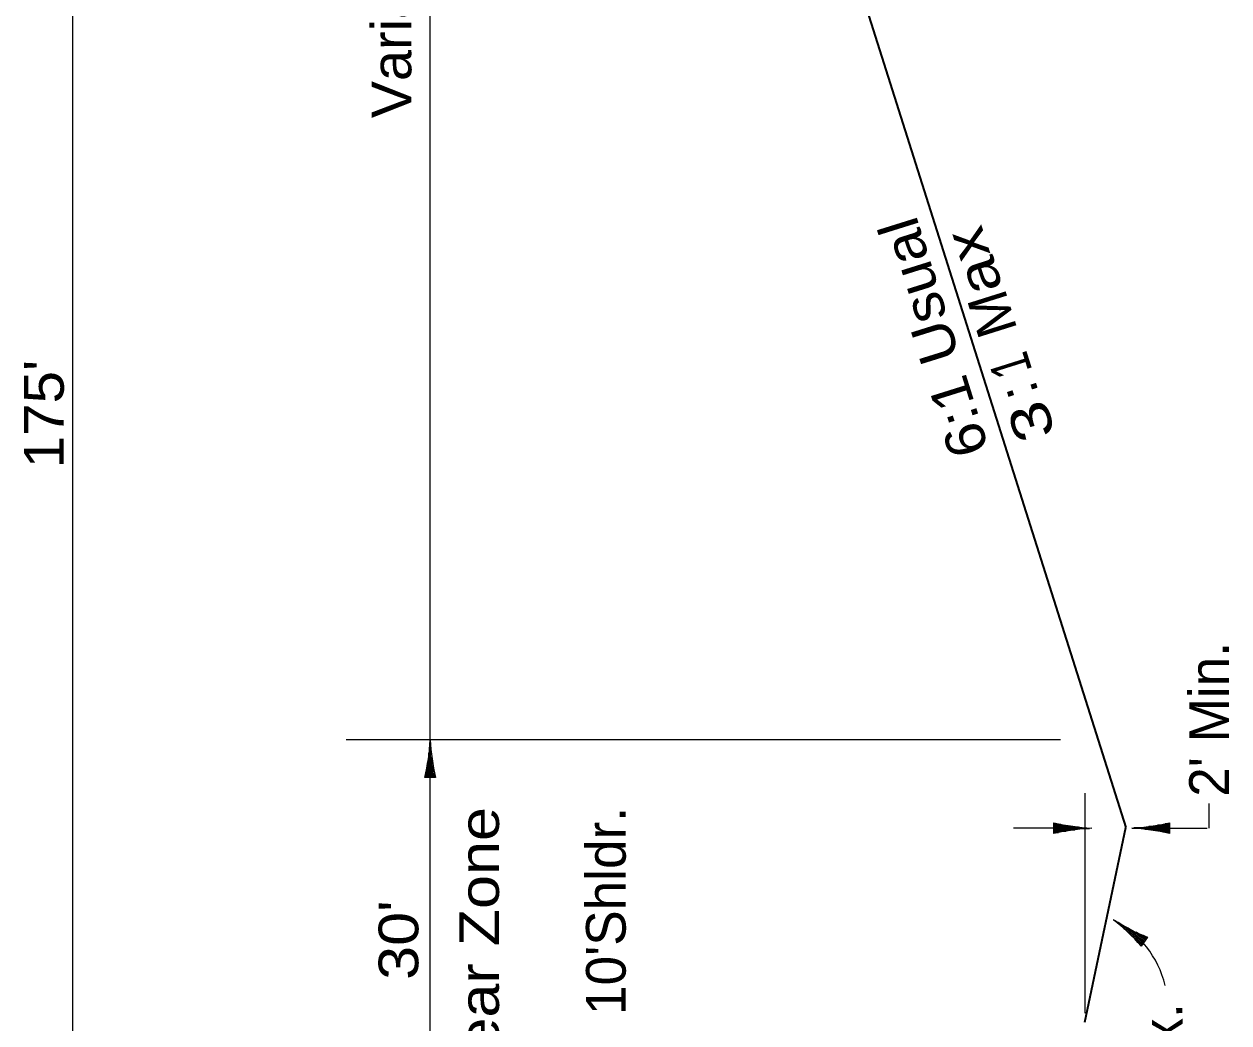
# Model space of a CAD drawing. Extents: x 2363427 to 2368559, y 6957299 to 6980140.
# Drawn here: x 2363689.7 to 2364114.5, y 6963886 to 6964238.1 of the extents above; entities that cross this region are included whole.
import ezdxf
from ezdxf.enums import TextEntityAlignment as Align

# ---------------------------------------------------------------- set-up
doc = ezdxf.new("R2010")
doc.units = 0
doc.header["$LTSCALE"] = 5.6
for name, color, linetype, lineweight in [('3', 7, 'Continuous', 35), ('4', 7, 'Continuous', 13), ('6', 7, 'Continuous', 13)]:
    doc.layers.add(name, color=color, linetype=linetype, lineweight=lineweight)

msp = doc.modelspace()

# ---------------------------------------------------------------- linework, layer by layer
at = {"layer": '3'}
for p in [(2363903.486, 6964506.464), (2364063.758, 6963886.288)]:
    msp.add_line(p, (2364078.165, 6963954.849), dxfattribs=at)
at = {"layer": '3', "lineweight": 13}
msp.add_line((2364055.193, 6963985.791), (2363803.342, 6963985.791), dxfattribs=at)
at = {"layer": '4'}
for p, q in [((2364063.845, 6963889.523), (2364063.845, 6963966.986)), ((2364107.539, 6963954.724), (2364107.539, 6963963.368)), ((2364052.86, 6963952.756), (2364052.86, 6963956.586)), ((2364052.86, 6963956.106), (2364055.242, 6963956.106)), ((2364052.86, 6963955.606), (2364057.722, 6963955.606)), ((2364093.598, 6963955.736), (2364089.322, 6963955.736)), ((2364093.598, 6963956.236), (2364092.014, 6963956.236)), ((2364093.598, 6963956.586), (2364093.598, 6963952.756)), ((2364063.264, 6963954.671), (2364038.56, 6963954.671)), ((2364052.86, 6963955.106), (2364061.47, 6963955.106)), ((2364052.86, 6963954.606), (2364065.424, 6963954.606)), ((2364052.86, 6963954.106), (2364060.21, 6963954.106)), ((2364052.86, 6963953.606), (2364057.136, 6963953.606)), ((2364052.86, 6963953.106), (2364054.445, 6963953.106)), ((2364080.287, 6963954.671), (2364106.865, 6963954.671)), ((2364093.598, 6963954.736), (2364081.034, 6963954.736)), ((2364093.598, 6963954.236), (2364084.989, 6963954.236)), ((2364093.598, 6963955.236), (2364086.248, 6963955.236)), ((2364093.598, 6963953.736), (2364088.736, 6963953.736)), ((2364093.598, 6963953.236), (2364091.217, 6963953.236)), ((2364084.731, 6963914.75), (2364074.49, 6963922.029)), ((2364084.441, 6963914.342), (2364077.424, 6963919.33)), ((2364085.02, 6963915.157), (2364079.03, 6963919.415)), ((2364085.31, 6963915.565), (2364081.825, 6963918.042)), ((2364084.152, 6963913.934), (2364080.188, 6963916.751)), ((2364083.862, 6963913.527), (2364081.92, 6963914.907)), ((2364085.802, 6963916.258), (2364083.584, 6963913.136)), ((2364085.6, 6963915.972), (2364084.308, 6963916.89))]:
    msp.add_line(p, q, dxfattribs=at)
for centre, radius, start, end in [((2364069.754, 6964026.795), 72.212, 256.47039, 267.15644), ((2364076.705, 6964026.795), 72.212, 272.84356, 283.52961), ((2364069.754, 6963882.548), 72.212, 92.84356, 103.52961), ((2364076.705, 6963882.548), 72.212, 76.47039, 87.15644), ((2364058.053, 6963891.137), 34.94, 13.44028, 63.14536), ((2364029.137, 6963865.7), 72.212, 41.06336, 51.74941), ((2364112.711, 6963983.269), 72.212, 237.43652, 248.12257)]:
    msp.add_arc(centre, radius, start, end, dxfattribs=at)
at = {"layer": '6'}
for p, q in [((2363706.866, 6963654.512), (2363706.86, 6964534.136)), ((2363832.925, 6963835.763), (2363832.925, 6963985.791)), ((2363832.99, 6963972.479), (2363832.99, 6963985.043)), ((2363832.99, 6963972.479), (2363832.99, 6963985.043)), ((2363832.49, 6963972.479), (2363832.49, 6963981.089)), ((2363832.49, 6963972.479), (2363832.49, 6963981.089)), ((2363831.99, 6963972.479), (2363831.99, 6963977.341)), ((2363831.99, 6963972.479), (2363831.99, 6963977.341)), ((2363833.49, 6963972.479), (2363833.49, 6963979.829)), ((2363833.49, 6963972.479), (2363833.49, 6963979.829)), ((2363833.99, 6963972.479), (2363833.99, 6963976.756)), ((2363833.99, 6963972.479), (2363833.99, 6963976.756)), ((2363834.84, 6963972.479), (2363831.01, 6963972.479)), ((2363834.84, 6963972.479), (2363831.01, 6963972.479)), ((2363831.49, 6963972.479), (2363831.49, 6963974.861)), ((2363831.49, 6963972.479), (2363831.49, 6963974.861)), ((2363834.49, 6963972.479), (2363834.49, 6963974.065)), ((2363834.49, 6963972.479), (2363834.49, 6963974.065))]:
    msp.add_line(p, q, dxfattribs=at)
msp.add_lwpolyline([(2363833.002, 6963985.363), (2363832.925, 6963985.791), (2363833.074, 6964529.108)], dxfattribs=at)
for centre, start, end in [((2363760.801, 6963989.374), 346.47039, 357.15644), ((2363760.801, 6963989.374), 346.47039, 357.15644), ((2363905.049, 6963989.374), 182.84356, 193.52961), ((2363905.049, 6963989.374), 182.84356, 193.52961)]:
    msp.add_arc(centre, 72.212, start, end, dxfattribs=at)

# ---------------------------------------------------------------- texts
at = {"layer": '4'}
for s, rotation, width, p in [('Variable', 90, 1.05, (2363826.258, 6964240.958)), ('6:1 Usual', 107.36, 1.1, (2364017.094, 6964129.607)), ('x', 107.484, 1.2, (2364028.812, 6964162.4)), ('a', 107.484, 1.2, (2364033.017, 6964151.202)), ('1', 107.484, 0.75, (2364044.125, 6964119.763)), ("175'", 90, 1.1, (2363703.726, 6964100.602)), ('3', 107.484, 1.3, (2364051.511, 6964100.113)), ('Clear Zone', 90, 1.15, (2363857.17, 6963908.866)), ("30'", 90, 1.15, (2363828.73, 6963915.236))]:
    msp.add_text(s, height=14, rotation=rotation, dxfattribs=dict(at, width=width)).set_placement(p, align=Align.CENTER)
for s, rotation, p in [('M', 107.484, (2364037.712, 6964137.903)), (':', 107.484, (2364046.801, 6964110.772)), ("2' Min.", 90, (2364114.539, 6963993.015)), ("10'Shldr.", 90, (2363901.854, 6963925.486)), ('6:1 Max.', 91.164, (2364098.803, 6963857.095))]:
    msp.add_text(s, height=14, rotation=rotation, dxfattribs=at).set_placement(p, align=Align.CENTER)

doc.saveas('drawing.dxf')
